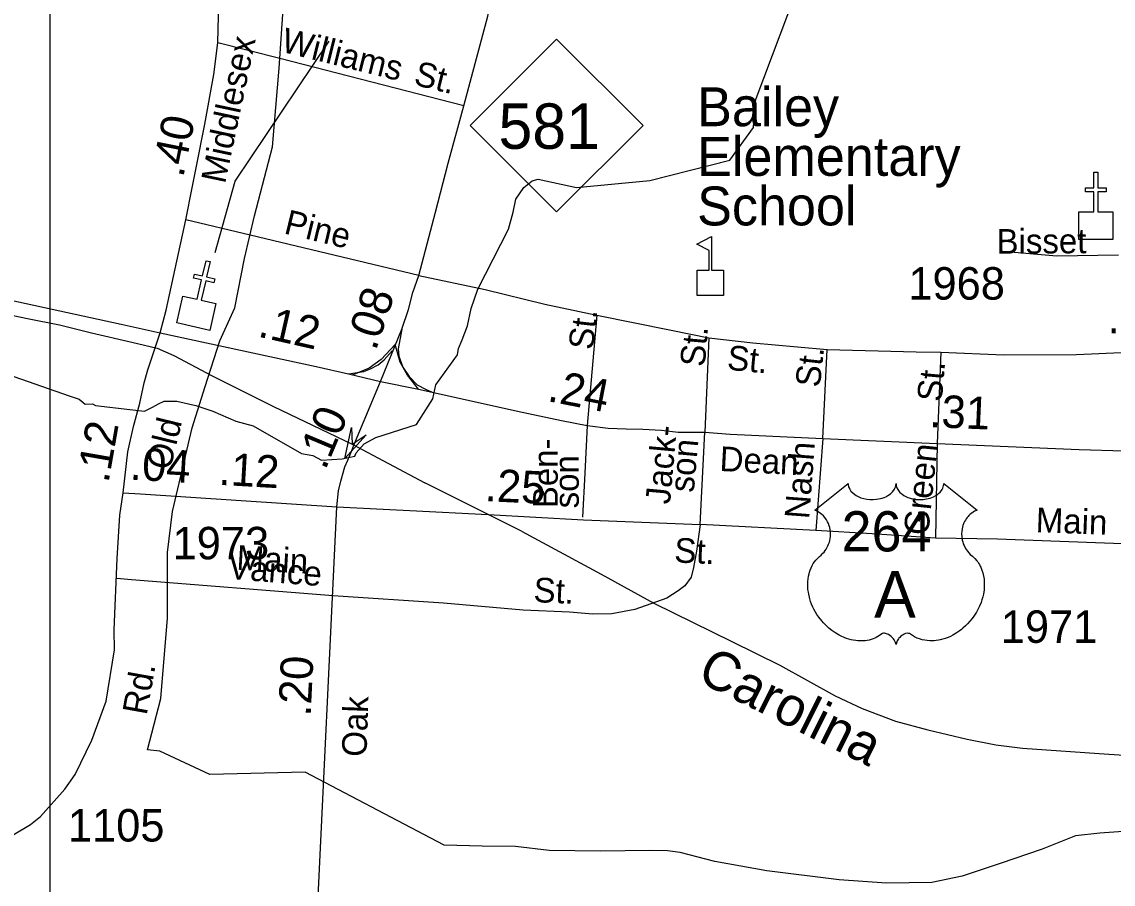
# Model space of a CAD drawing. Extents: x 2220236 to 2384410, y 720751 to 894131.
# Drawn here: x 2259859 to 2264060, y 738237 to 741558 of the extents above; entities that cross this region are included whole.
import ezdxf

# ---------------------------------------------------------------- set-up
doc = ezdxf.new("R2010")
doc.units = 0
doc.layers.add('Default', color=7, linetype='Continuous')

msp = doc.modelspace()

# ---------------------------------------------------------------- linework, layer by layer
at = {"layer": 'Default'}
for p, q in [((2262072.3, 740427.6), (2262035.1, 740003.7)), ((2262504, 740341.3), (2262487.9, 739977.3)), ((2262942.2, 739952.8), (2262959.8, 740296)), ((2263396.6, 740285.8), (2263383.4, 739933.5)), ((2262942.2, 739952.8), (2262915.6, 739598.7)), ((2263383.4, 739933.5), (2263376.1, 739569.5)), ((2261782.3, 739596.2), (2261410.6, 739782.6)), ((2262915.6, 739598.7), (2262470.4, 739622.1))]:
    msp.add_line(p, q, dxfattribs=at)
for points in [[(2259967.8, 744228.7), (2273241.2, 744228.7), (2273241.2, 736157.5), (2259967.8, 736157.5), (2259967.8, 744228.7)], [(2261387.4, 740581.4), (2261451.6, 740825.5), (2261499.8, 741014.1), (2261560.5, 741234.8), (2261653.6, 741580), (2261701.6, 741788.4), (2261755.8, 741980.8), (2261795.1, 742148.6), (2261839.2, 742345.1)], [(2260390.9, 740360.6), (2260414.1, 740446.9), (2260490.8, 740795.6), (2260514.9, 740918.4), (2260530.2, 740995.1), (2260563.1, 741163.9), (2260598.1, 741354.7), (2260613.5, 741477.5), (2260615.7, 741580.5), (2260612.4, 741644.1), (2260608, 741718.7), (2260583.9, 741828.3), (2260577.3, 741850.2), (2260562, 741900.7), (2260511.6, 742034.4), (2260482, 742133.1)], [(2259802.2, 740200.3), (2260040.7, 740117.9), (2260079.6, 740104.5), (2260103.4, 740085.4), (2260131.2, 740087), (2260143.1, 740080.7), (2260274.3, 740064.8), (2260331.4, 740058.5), (2260362.3, 740073.5), (2260385.3, 740086.2), (2260407.5, 740097.3), (2260455.1, 740097.3), (2260528.3, 740080.4), (2260594.7, 740058.5), (2260682.7, 740020.4), (2260750.2, 740001.4), (2260936.1, 739895.9), (2260979.2, 739887.5), (2261013.1, 739869.7), (2261091.6, 739874.5), (2261140.8, 739885.6), (2261145.5, 739897.5), (2261176.4, 739932.4), (2261222.4, 739956.9), (2261378.2, 740007.2), (2261441.3, 740106), (2261452.4, 740160), (2261535.7, 740275.8), (2261539.7, 740299.6), (2261554.7, 740332.9), (2261574.6, 740387.6), (2261589.2, 740453.4), (2261614.6, 740528), (2261732, 740759.5), (2261751, 740824.6), (2261760.5, 740874.5), (2261791.1, 740919.7), (2261823.6, 740945.9), (2261847.4, 740952.3), (2261994.2, 740919.5), (2262277.2, 740946.5), (2262584.4, 741025.4), (2262675.4, 741151.5), (2262682.4, 741253), (2262845.4, 741685.9)], [(2264152.8, 738443.3), (2264008.8, 738432.6), (2263914.8, 738422.2), (2263787, 738371.4), (2263625.2, 738316.8), (2263479.5, 738268), (2263361.8, 738243.4), (2263187.8, 738240.6), (2263005.8, 738253.8), (2262727.5, 738288.2), (2262527.2, 738323.3), (2262393.2, 738358.8), (2262345.2, 738364.5), (2262277.2, 738366.1), (2262087.2, 738363.2), (2261889.2, 738366.3), (2261759, 738381.8), (2261631, 738383), (2261484.5, 738387.2), (2260949.2, 738668), (2260583.2, 738659.1), (2260390.2, 738748.4), (2260342.8, 738754.5), (2260394.5, 738951.6), (2260419.8, 739261.4), (2260419.8, 739514.3), (2260438.8, 739672.4), (2260514.5, 739994.8), (2260565, 740152.9), (2260621.8, 740329.9), (2260678.8, 740456.4), (2260716.5, 740646.1), (2260754.5, 740810.4), (2260824, 741076), (2260849.2, 741379.5), (2260868.2, 741645.1)], [(2264152.8, 738443.3), (2264008.8, 738432.6), (2263914.8, 738422.2), (2263787, 738371.4), (2263625.2, 738316.8), (2263479.5, 738268), (2263361.8, 738243.4), (2263187.8, 738240.6), (2263005.8, 738253.8), (2262727.5, 738288.2), (2262527.2, 738323.3), (2262393.2, 738358.8), (2262345.2, 738364.5), (2262277.2, 738366.1), (2262087.2, 738363.2), (2261889.2, 738366.3), (2261759, 738381.8), (2261631, 738383), (2261484.5, 738387.2), (2260949.2, 738668), (2260583.2, 738659.1), (2260390.2, 738748.4), (2260342.8, 738754.5), (2260394.5, 738951.6), (2260419.8, 739261.4), (2260419.8, 739514.3), (2260438.8, 739672.4), (2260514.5, 739994.8), (2260565, 740152.9), (2260621.8, 740329.9), (2260678.8, 740456.4), (2260716.5, 740646.1), (2260754.5, 740810.4), (2260824, 741076), (2260849.2, 741379.5), (2260868.2, 741645.1)], [(2260603.4, 740669.9), (2260680.4, 740944.3), (2261042, 741483.6)], [(2261560.5, 741234.8), (2260851.8, 741416.2), (2260613.5, 741477.5)], [(2256853.7, 740585.5), (2257480.3, 740701.3), (2257881.8, 740792.2), (2258057.8, 740806.7), (2258208, 740813.6), (2258416.9, 740791.1), (2258760.4, 740722), (2259062.5, 740658.1), (2259467.8, 740565.3), (2259546.7, 740546.3), (2259608.1, 740530.3), (2260241.8, 740393.9), (2260390.9, 740360.6)], [(2261387.4, 740581.4), (2260737.5, 740736.9), (2260490.8, 740795.6)], [(2264081, 740658.7), (2263843.5, 740655.5), (2263634.8, 740673.2)], [(2257556.4, 740479.5), (2257748.1, 740525.2), (2257929.6, 740572.6), (2258047.3, 740589.4), (2258151.3, 740596.3), (2258267.2, 740595.3), (2258423.3, 740580.5), (2258641.4, 740552.4), (2259607.8, 740458.4), (2259769.3, 740438.8), (2259881.4, 740415.9), (2260003.6, 740391), (2260127.7, 740360.2), (2260282.1, 740323.7), (2260380.2, 740300.7), (2260444.4, 740273.1), (2260591.2, 740194.6), (2260828.1, 740076.9), (2261130.2, 739930.9), (2261410.6, 739782.6)], [(2261239.8, 740172.1), (2261321.6, 740374.1), (2261347.7, 740450.2), (2261364, 740515.6), (2261387.4, 740581.4)], [(2261387.4, 740581.4), (2261642.8, 740527), (2261872.2, 740470), (2262072.3, 740427.6), (2262358.6, 740370.6), (2262504, 740341.3), (2262672.9, 740322.1), (2262844.9, 740305.7), (2262959.8, 740296), (2263301.6, 740287.2), (2263396.6, 740285.8), (2263639.1, 740275.5), (2263918.9, 740276.5), (2264090.7, 740284.5), (2264570.6, 740305.4), (2265395.7, 740332.7), (2265870.1, 740351.9), (2266084.5, 740362.5), (2266279.4, 740366.4), (2266759.4, 740372.8), (2267114.1, 740384.1), (2267238.5, 740385.7), (2267291.5, 740385.7)], [(2260249.6, 739743.7), (2260267.2, 739901.4), (2260289.4, 739999), (2260313.6, 740088.8), (2260329.7, 740167.7), (2260344.3, 740217.4), (2260390.9, 740360.6)], [(2260390.9, 740360.6), (2260992.6, 740230.5), (2261117, 740202), (2261239.8, 740172.1)], [(2261321.6, 740374.1), (2261307.3, 740298), (2261310.5, 740270.2), (2261326.3, 740228.2), (2261350.1, 740191.7), (2261380.3, 740160), (2261413.6, 740143.3), (2261438.2, 740132.2)], [(2261296.8, 740315.4), (2261242.1, 740257.1), (2261196, 740223.6), (2261130.1, 740196.6)], [(2261385.9, 740142.9), (2261343.5, 740197), (2261315.8, 740246.7), (2261296.8, 740315.4)], [(2261117, 740202), (2261175.6, 740210.7), (2261201.8, 740221), (2261230.4, 740236.9), (2261254.2, 740255.9), (2261285.1, 740290.8)], [(2261072.2, 739690.5), (2261077.5, 739752.2), (2261087.2, 739788.8), (2261102.3, 739843.5), (2261113.4, 739869.7), (2261129.3, 739907.2), (2261136.6, 739927.2), (2261239.8, 740172.1)], [(2261239.8, 740172.1), (2261385.9, 740142.9), (2261438.2, 740132.2), (2261767.2, 740058.1), (2261937.2, 740022.7), (2262035.1, 740003.7), (2262116.3, 739993), (2262185.5, 739990.5), (2262249.8, 739989), (2262321.4, 739984.7), (2262386.3, 739977.7), (2262487.9, 739977.3)], [(2261072.2, 739690.5), (2261352.5, 739676.2), (2261654.1, 739660.5), (2262021.9, 739639.7), (2262470.4, 739622.1), (2262487.9, 739977.3)], [(2262035.1, 740003.7), (2262026.3, 739819.5), (2262017.5, 739649.9)], [(2262487.9, 739977.3), (2262586.3, 739969.6), (2262942.2, 739952.8), (2263383.4, 739933.5), (2263929.3, 739910.2), (2264102.7, 739905.4)], [(2257528.8, 738339.3), (2257609.8, 738346.7), (2257726.1, 738342.3), (2257858.7, 738340.8), (2258995.5, 738342.3), (2259618.4, 738357), (2259639.7, 738371.8), (2259664.8, 738366.8), (2259710.7, 738381.3), (2259756.5, 738391.7), (2259826.2, 738426.3), (2259891.8, 738466.9), (2259931.4, 738497.3), (2260024.4, 738602.2), (2260063.9, 738658.5), (2260128.7, 738791.5), (2260183.1, 738941.4), (2260215.2, 739139.7), (2260214.5, 739215.6), (2260226, 739491.5), (2260236.4, 739657.6), (2260249.6, 739743.7)], [(2260249.6, 739743.7), (2260315.5, 739740), (2261072.2, 739690.5)], [(2261161.5, 735036.6), (2261087, 735593.5), (2261037.3, 736052.5), (2261004.4, 736520.3), (2260982.5, 736866.7), (2260975.2, 737026), (2260962.1, 737232.1), (2260965.7, 737451.4), (2260993.5, 738053.7), (2261072.2, 739690.5)], [(2262470.4, 739622.1), (2262456.7, 739518.6), (2262445.2, 739456.4), (2262435.6, 739418.5), (2262411.9, 739386.1), (2262386.1, 739365.9), (2262342.4, 739337.6), (2262218.9, 739294.4), (2262131, 739277.6), (2262057, 739276.9), (2261967, 739283.9), (2261789, 739292.4), (2261482.9, 739319.5), (2261057, 739347.5)], [(2261782.3, 739596.2), (2262089.6, 739431.2), (2262292.6, 739319)], [(2263376.1, 739569.5), (2263132.2, 739585.6), (2262915.6, 739598.7)], [(2264129.5, 739546.1), (2263615.6, 739565.3), (2263376.1, 739569.5)], [(2261057, 739347.5), (2260281, 739409.1), (2260224.6, 739413.6)], [(2262292.6, 739319), (2262591.9, 739171.9), (2262776.5, 739079.7), (2262989.6, 738961.8), (2263094, 738912.9), (2263222.3, 738864), (2263346.6, 738831.3), (2263498.8, 738794.8), (2263609, 738773.7), (2263711.1, 738760.6), (2264043.1, 738737.8), (2264447.2, 738711.7)]]:
    msp.add_lwpolyline(points, dxfattribs=at)
for points in [[(2261584.8, 741158.6), (2261917.8, 741491.6), (2262250.8, 741158.6), (2261917.8, 740825.6)], [(2263928.5, 740826.6), (2263985.4, 740826.8), (2263985.4, 740902.9), (2263953.4, 740902.9), (2263953.4, 740918.9), (2263985.4, 740918.9), (2263985.4, 740979), (2264001.4, 740979), (2264001.4, 740918.9), (2264033.4, 740918.9), (2264033.4, 740902.9), (2264001.4, 740902.9), (2264001.4, 740826.8), (2264059.1, 740826.6), (2264059.1, 740720.2), (2263928.5, 740720.2)], [(2262458.7, 740504.2), (2262458.7, 740602.1), (2262504.7, 740602.1), (2262504.7, 740677.2), (2262457.7, 740701.5), (2262514.3, 740730.7), (2262514.3, 740602.1), (2262560.4, 740602.1), (2262560.4, 740504.2)], [(2260478.8, 740501.9), (2260534.4, 740489.4), (2260551.2, 740563.7), (2260520, 740570.8), (2260523.5, 740586.3), (2260554.7, 740579.3), (2260568, 740637.9), (2260583.6, 740634.4), (2260570.4, 740575.7), (2260601.6, 740568.7), (2260598, 740553.1), (2260566.8, 740560.2), (2260550, 740485.9), (2260606.2, 740473), (2260582.7, 740369.2), (2260455.3, 740398.1)], [(2261184.1, 739967.4), (2261102.7, 739876.6), (2261127.8, 739995.9), (2261130.2, 739930.9)], [(2263040.5, 739779.4), (2263040.8, 739774.1), (2263042.1, 739767.8), (2263043.1, 739764.5), (2263046, 739758.3), (2263050.9, 739750.9), (2263057.7, 739743.7), (2263065.4, 739737.4), (2263070.5, 739734.1), (2263079.3, 739729.4), (2263089.3, 739725.2), (2263100.3, 739722), (2263111.7, 739719.7), (2263124, 739718.3), (2263136.3, 739718.1), (2263149.5, 739719.1), (2263164.1, 739721.9), (2263170.8, 739723.7), (2263178.3, 739726.2), (2263185.3, 739729.1), (2263193, 739733.2), (2263199.2, 739737.2), (2263204, 739740.7), (2263210.8, 739747.2), (2263216.2, 739754), (2263218.5, 739757.8), (2263220.5, 739761.4), (2263223.2, 739769.2), (2263224, 739772.6), (2263224.5, 739779.7), (2263224.9, 739773.7), (2263225.6, 739770), (2263226.5, 739766.4), (2263228.1, 739762.5), (2263230.8, 739757), (2263233.8, 739752.4), (2263239.6, 739745.7), (2263243.1, 739742.3), (2263246.4, 739739.7), (2263255.1, 739733.7), (2263265.3, 739728.5), (2263270.4, 739726.3), (2263275.5, 739724.5), (2263282.1, 739722.5), (2263288.8, 739720.9), (2263295.5, 739719.8), (2263302.3, 739718.8), (2263309.3, 739718.3), (2263315, 739718.1), (2263322, 739718.2), (2263328.5, 739718.6), (2263335.1, 739719.3), (2263342.4, 739720.5), (2263348.2, 739721.8), (2263356, 739723.9), (2263362.9, 739726.4), (2263369.1, 739729), (2263377.1, 739733.2), (2263383.5, 739737.3), (2263388.2, 739741.1), (2263393.9, 739746.2), (2263399.2, 739752.4), (2263402.3, 739756.9), (2263404.5, 739761.5), (2263406.5, 739766.4), (2263407.8, 739771.5), (2263408.4, 739776), (2263408.5, 739779.8), (2263537.1, 739677.4), (2263534.1, 739676.2), (2263527.1, 739672.8), (2263521.6, 739669.5), (2263512.7, 739663.3), (2263508.9, 739659.9), (2263505.1, 739656.3), (2263501.6, 739652.5), (2263498.5, 739649), (2263494.8, 739643.8), (2263491.5, 739638.6), (2263488.2, 739632.9), (2263485.8, 739628), (2263481.9, 739617.6), (2263480, 739611.1), (2263478.8, 739605.6), (2263477.2, 739594.1), (2263476.9, 739588.6), (2263476.9, 739583.2), (2263477.2, 739577.5), (2263477.7, 739572.1), (2263478.7, 739566.4), (2263479.6, 739561.3), (2263481.2, 739555.2), (2263483.5, 739548), (2263486.3, 739541.1), (2263492.2, 739530), (2263499.7, 739518.6), (2263505.1, 739512.2), (2263510.4, 739506.7), (2263518.4, 739500), (2263522.7, 739496.2), (2263527.6, 739491.3), (2263535.6, 739481.9), (2263538.9, 739477.5), (2263542.2, 739472.6), (2263545.3, 739467.5), (2263548.3, 739462), (2263550.7, 739457.2), (2263555.2, 739446.2), (2263558.5, 739435.5), (2263560.1, 739429.9), (2263562.5, 739417.3), (2263563.4, 739411), (2263564.4, 739398.7), (2263564.4, 739383.8), (2263563.2, 739369.7), (2263560.6, 739353.2), (2263558.4, 739343.3), (2263555, 739331.9), (2263551.7, 739321.9), (2263545.9, 739307.2), (2263540.7, 739296.6), (2263533.9, 739284.1), (2263529.3, 739276.6), (2263523.9, 739268.6), (2263517.1, 739259.3), (2263509.2, 739249.4), (2263499.7, 739239), (2263492, 739231.3), (2263482, 739222.4), (2263475.9, 739217.3), (2263467.3, 739210.8), (2263455.4, 739202.9), (2263443.7, 739196.1), (2263433.8, 739191.1), (2263425, 739187.3), (2263413.6, 739182.9), (2263394.6, 739177.7), (2263387.7, 739176.2), (2263379.5, 739175), (2263371.8, 739174.3), (2263364.4, 739173.8), (2263354.4, 739173.8), (2263344.4, 739174.6), (2263335, 739175.9), (2263325.2, 739178), (2263314.9, 739181), (2263305.6, 739184.7), (2263296.2, 739189.3), (2263280.3, 739199.3), (2263275.7, 739201.8), (2263273.1, 739202.5), (2263267, 739202.8), (2263261.2, 739201.5), (2263255.3, 739199.2), (2263251.7, 739197.3), (2263247, 739194.2), (2263243.3, 739191.3), (2263238.9, 739187.1), (2263235.9, 739183.6), (2263233.6, 739180.9), (2263229.1, 739173.8), (2263227.5, 739170.5), (2263225.8, 739166.1), (2263224.4, 739159.8), (2263222.3, 739167.8), (2263220, 739173.1), (2263217.2, 739177.7), (2263214.4, 739181.7), (2263209.9, 739186.9), (2263205.9, 739190.8), (2263201, 739194.7), (2263195.9, 739197.8), (2263191.7, 739199.9), (2263187.9, 739201.4), (2263183.3, 739202.5), (2263179.5, 739202.8), (2263176.4, 739202.8), (2263172.1, 739201.8), (2263166.3, 739197.6), (2263160.8, 739193.8), (2263154.8, 739190.1), (2263147.6, 739186.3), (2263142.4, 739183.8), (2263136.2, 739181.4), (2263128.9, 739179), (2263121, 739176.9), (2263112.8, 739175.3), (2263105.7, 739174.2), (2263098, 739173.5), (2263091.1, 739173.3), (2263083.9, 739173.4), (2263077.2, 739173.9), (2263069.3, 739174.6), (2263059.6, 739176), (2263051.6, 739177.8), (2263043.1, 739180.1), (2263034.3, 739182.8), (2263025, 739186.4), (2263013.3, 739191.5), (2263005.2, 739195.7), (2262992.3, 739203.1), (2262977.3, 739213.5), (2262965.9, 739222.7), (2262957.6, 739230.2), (2262945.4, 739242.7), (2262938.2, 739250.8), (2262926.9, 739265.4), (2262919.7, 739275.9), (2262915, 739283.7), (2262908.2, 739296.1), (2262904.4, 739304), (2262899.6, 739315.4), (2262895.8, 739325.8), (2262892.6, 739335.7), (2262890.9, 739342), (2262888.4, 739353), (2262886.9, 739360.8), (2262885.5, 739371.5), (2262884.7, 739382.8), (2262884.6, 739393.3), (2262884.8, 739401.9), (2262885.8, 739412), (2262887.5, 739422.7), (2262889.6, 739431.9), (2262891.4, 739438.5), (2262894.2, 739446.6), (2262897.8, 739455.5), (2262902, 739464), (2262906.1, 739471.1), (2262911.2, 739478.7), (2262916.2, 739485.1), (2262922.8, 739492.3), (2262929.6, 739498.8), (2262935.9, 739503.9), (2262943.3, 739511.2), (2262947.2, 739515.6), (2262951.8, 739521.7), (2262955.6, 739527.4), (2262958.5, 739532.5), (2262962.4, 739540.1), (2262964.8, 739545.7), (2262967.8, 739554.3), (2262969.2, 739560.4), (2262970.8, 739568.3), (2262971.7, 739575.6), (2262972.1, 739584.8), (2262971.9, 739592.4), (2262970.9, 739601.3), (2262969.2, 739609.8), (2262967.2, 739617.3), (2262964, 739625.8), (2262961.1, 739632), (2262956.2, 739640.4), (2262950.7, 739648.3), (2262945, 739654.7), (2262939.3, 739660.4), (2262933.9, 739664.6), (2262928.7, 739668.3), (2262922.1, 739672.3), (2262915.8, 739675.4), (2262911.9, 739677)]]:
    msp.add_lwpolyline(points, close=True, dxfattribs=at)

# ---------------------------------------------------------------- texts
for s, height, rotation, p in [('Williams', 95, 346.0018, (2260852.8, 741444.1)), ('Middlesex', 95, 78.0542, (2260641.3, 740931.4)), ('St.', 95, 346.0018, (2261364.1, 741316.6)), ('.40', 125, 78.5531, (2260480.1, 740955.3)), ('Pine', 95, 346.3193, (2260864.4, 740743.6)), ('Bisset', 95, 0.3486, (2263611.7, 740664.6)), ('.08', 125, 71.4507, (2261221.6, 740287.8)), ('.90', 125, 0.5212, (2264039.5, 740358.2)), ('.12', 125, 347.2372, (2260763.8, 740346.4)), ('St.', 95, 83.4815, (2262057.6, 740292)), ('St.', 95, 85.049, (2262487.7, 740227.2)), ('St.', 95, 354.5541, (2262571.6, 740218.5)), ('St.', 95, 83.6617, (2262930.8, 740147.5)), ('St.', 95, 84.8113, (2263399.8, 740092.5)), ('.24', 125, 349.0123, (2261878.7, 740097.7)), ('.31', 125, 357.5601, (2263351.3, 739997.4)), ('.10', 125, 67.1453, (2261027, 739828.2)), ('.12', 125, 80.1008, (2260192.3, 739778.9)), ('Old', 95, 76.2307, (2260429.5, 739827.3)), ('Jack-', 95, 84.8412, (2262354, 739697.9)), ('Ben-', 95, 89.969, (2261922.2, 739684.9)), ('son', 95, 84.8412, (2262445.6, 739742.9)), ('Dean', 95, 356.958, (2262543.5, 739828.3)), ('Nash', 95, 85.7039, (2262890, 739641.1)), ('Green', 95, 84.0033, (2263347.9, 739577.4)), ('.04', 125, 356.7291, (2260273, 739795)), ('.12', 125, 356.7291, (2260614.8, 739774.9)), ('son', 95, 89.969, (2262003.1, 739684.1)), ('.25', 125, 357.3619, (2261639.8, 739711.9)), ('Main', 95, 357.86, (2263761.1, 739592.7)), ('St.', 95, 357.3619, (2262369.3, 739476.2)), ('Vance', 95, 355.4599, (2260651.2, 739412.7)), ('Main', 95, 356.7291, (2260683.7, 739448.1)), ('St.', 95, 357.2658, (2261827.5, 739323.4)), ('Carolina', 150, 333.4602, (2262452.7, 739022.3)), ('.20', 125, 87.2486, (2260970.7, 738881.2)), ('Rd.', 95, 79.8622, (2260339.3, 738884.8)), ('Oak', 95, 87.9913, (2261185.5, 738726.1))]:
    msp.add_text(s, height=height, rotation=rotation, dxfattribs=at).set_placement(p)
for s, height, p in [('Bailey', 150, (2262458.8, 741155.9)), ('581', 175, (2261694, 741068.8)), ('Elementary', 150, (2262458.8, 740964.8)), ('School', 150, (2262458.8, 740773.8)), ('1968', 125, (2263271.8, 740488.1)), ('264', 155, (2263014.9, 739518.1)), ('1973', 125, (2260439.3, 739487.8)), ('A', 180, (2263140, 739263.2)), ('1971', 125, (2263627.5, 739166)), ('1105', 125, (2260036.2, 738400.8))]:
    msp.add_text(s, height=height, dxfattribs=at).set_placement(p)

doc.saveas('drawing.dxf')
